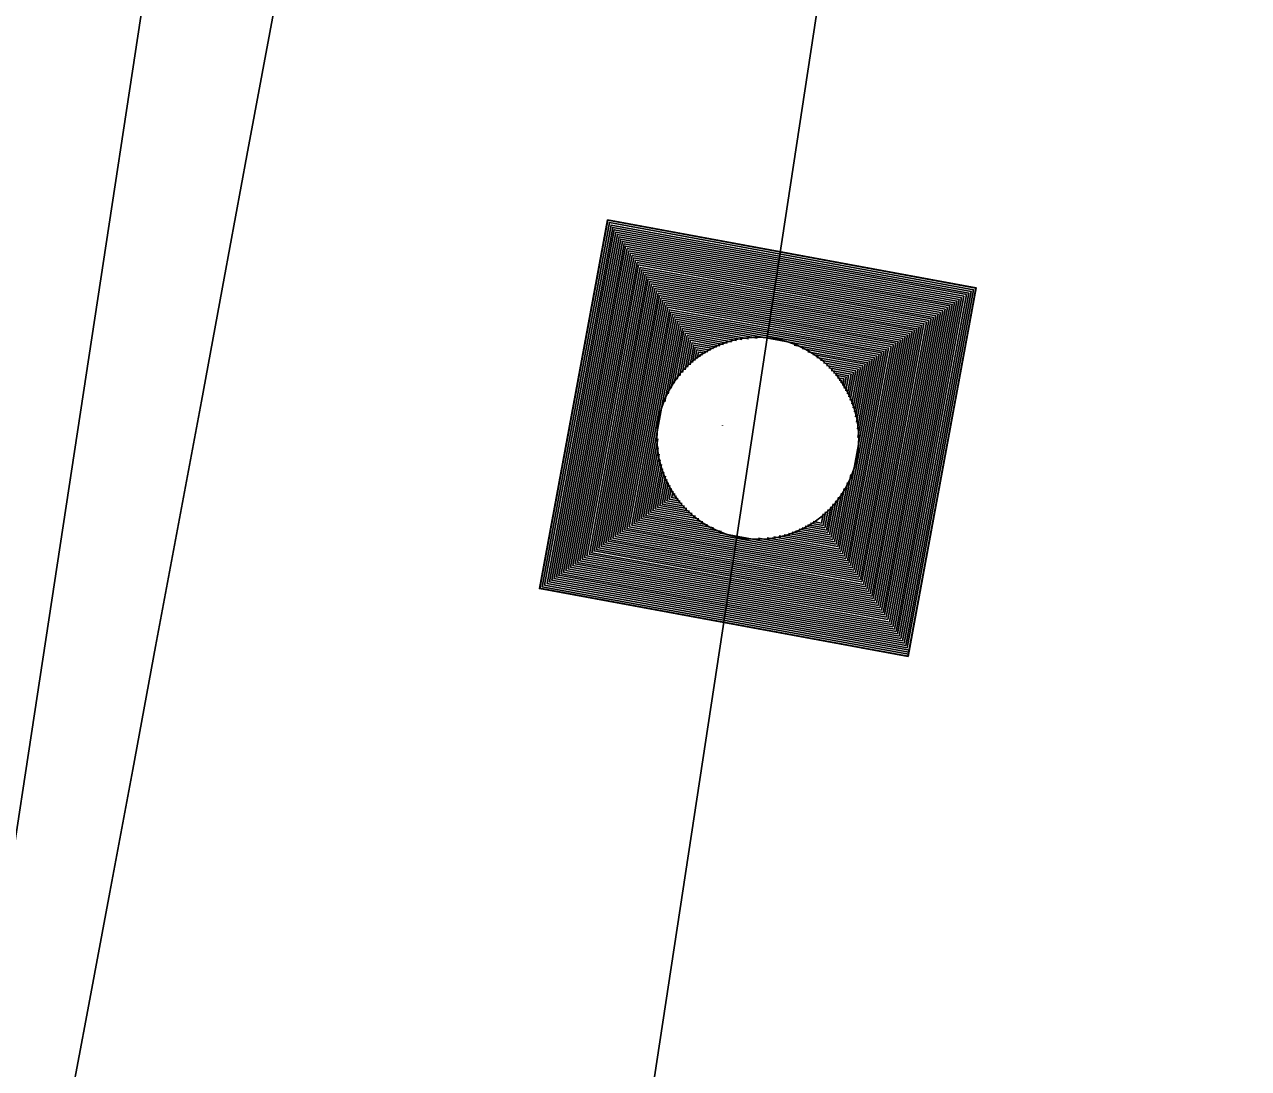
# Model space of a CAD drawing. Extents: x 14104283 to 14120882, y 8635219 to 8671666.
# Drawn here: x 14107901.59 to 14107923.59, y 8639700.75 to 8639719.51 of the extents above; entities that cross this region are included whole.
import ezdxf

# ---------------------------------------------------------------- set-up
doc = ezdxf.new("R2010")
doc.units = 0
for name, color, linetype in [('dsnCellElements', 7, 'Continuous'), ('dsnNonPlotable', 7, 'Continuous'), ('dsnPaintPlaceBrokenLineWhite', 7, 'Continuous'), ('dsnPaintPlaceEdgeLineLeftYellow', 7, 'Continuous'), ('dsnPaintPlaceEdgeLineRightWhite', 7, 'Continuous'), ('dsnShadingPaved', 7, 'Continuous'), ('dsnStdLabel', 7, 'Continuous'), ('dsnStgShadingPrevPav', 7, 'Continuous')]:
    doc.layers.add(name, color=color, linetype=linetype)

msp = doc.modelspace()

# ---------------------------------------------------------------- linework, layer by layer
at = {"layer": 'dsnCellElements'}
msp.add_circle((14107914.774, 8639712.076), 1.815, dxfattribs=at)
at = {"layer": 'dsnNonPlotable'}
msp.add_line((14107914.141, 8639712.305), (14107914.141, 8639712.301), dxfattribs=at)
at = {"layer": 'dsnPaintPlaceBrokenLineWhite'}
msp.add_line((14107897.232, 8639597.803), (14108002.801, 8640289.797), dxfattribs=at)
at = {"layer": 'dsnPaintPlaceEdgeLineLeftYellow'}
msp.add_arc((14088910.944, 8643520.525), 19430.018, 347.6454697, 348.764283, dxfattribs=at)
at = {"layer": 'dsnPaintPlaceEdgeLineRightWhite'}
msp.add_line((14107908.713, 8639752.631), (14107885.369, 8639599.613), dxfattribs=at)
msp.add_arc((14089678.7, 8643364.108), 18658.5, 347.6102117, 348.7760361, dxfattribs=at)
at = {"layer": 'dsnShadingPaved'}
for p, q in [((14107885.369, 8639599.613), (14107990.938, 8640291.607)), ((14108002.801, 8640289.797), (14107897.232, 8639597.803))]:
    msp.add_line(p, q, dxfattribs=at)
for centre, radius, start, end in [((14089678.7, 8643364.108), 18628, 347.714933, 348.7760361), ((14089678.7, 8643364.108), 18640, 347.714933, 348.7760361), ((14088910.944, 8643520.525), 19430.018, 347.6454697, 348.764283), ((14089678.7, 8643364.108), 18658.5, 347.6102117, 348.7760361)]:
    msp.add_arc(centre, radius, start, end, dxfattribs=at)
at = {"layer": 'dsnStdLabel'}
for points in [[(14107917.476, 8639708.152), (14107918.698, 8639714.778), (14107912.072, 8639716), (14107910.849, 8639709.374), (14107917.476, 8639708.152)], [(14107917.472, 8639708.152), (14107918.694, 8639714.775), (14107912.075, 8639715.996), (14107910.853, 8639709.377), (14107917.476, 8639708.155)], [(14107917.468, 8639708.153), (14107918.69, 8639714.772), (14107912.078, 8639715.992), (14107910.858, 8639709.38), (14107917.477, 8639708.159)], [(14107917.46, 8639708.309), (14107918.647, 8639714.743), (14107912.107, 8639715.95), (14107910.9, 8639709.409), (14107917.483, 8639708.194)], [(14107917.431, 8639708.352), (14107918.605, 8639714.714), (14107912.136, 8639715.907), (14107910.942, 8639709.438), (14107917.49, 8639708.23)], [(14107917.402, 8639708.394), (14107918.563, 8639714.685), (14107912.165, 8639715.865), (14107910.985, 8639709.467), (14107917.497, 8639708.266)], [(14107917.373, 8639708.436), (14107918.521, 8639714.656), (14107912.194, 8639715.823), (14107911.027, 8639709.496), (14107917.46, 8639708.309)], [(14107917.344, 8639708.478), (14107918.478, 8639714.626), (14107912.223, 8639715.781), (14107911.069, 8639709.526), (14107917.431, 8639708.352)], [(14107917.315, 8639708.521), (14107918.436, 8639714.597), (14107912.252, 8639715.738), (14107911.111, 8639709.555), (14107917.402, 8639708.394)], [(14107917.286, 8639708.563), (14107918.394, 8639714.568), (14107912.281, 8639715.696), (14107911.154, 8639709.584), (14107917.373, 8639708.436)], [(14107917.257, 8639708.605), (14107918.351, 8639714.539), (14107912.311, 8639715.654), (14107911.196, 8639709.613), (14107917.344, 8639708.478)], [(14107917.227, 8639708.648), (14107918.309, 8639714.51), (14107912.34, 8639715.611), (14107911.238, 8639709.642), (14107917.315, 8639708.521)], [(14107917.198, 8639708.69), (14107918.267, 8639714.481), (14107912.369, 8639715.569), (14107911.281, 8639709.671), (14107917.286, 8639708.563)], [(14107917.169, 8639708.732), (14107918.225, 8639714.452), (14107912.398, 8639715.527), (14107911.323, 8639709.7), (14107917.257, 8639708.605)], [(14107917.14, 8639708.774), (14107918.182, 8639714.423), (14107912.427, 8639715.485), (14107911.365, 8639709.729), (14107917.227, 8639708.648)], [(14107917.111, 8639708.817), (14107918.14, 8639714.394), (14107912.456, 8639715.442), (14107911.407, 8639709.758), (14107917.198, 8639708.69)], [(14107917.082, 8639708.859), (14107918.098, 8639714.364), (14107912.485, 8639715.4), (14107911.45, 8639709.788), (14107917.169, 8639708.732)], [(14107917.053, 8639708.901), (14107918.055, 8639714.335), (14107912.514, 8639715.358), (14107911.492, 8639709.817), (14107917.14, 8639708.774)], [(14107917.024, 8639708.944), (14107918.013, 8639714.306), (14107912.543, 8639715.315), (14107911.534, 8639709.846), (14107917.111, 8639708.817)], [(14107916.995, 8639708.986), (14107917.971, 8639714.277), (14107912.573, 8639715.273), (14107911.576, 8639709.875), (14107917.082, 8639708.859)], [(14107916.965, 8639709.028), (14107917.929, 8639714.248), (14107912.602, 8639715.231), (14107911.619, 8639709.904), (14107917.053, 8639708.901)], [(14107916.936, 8639709.07), (14107917.886, 8639714.219), (14107912.631, 8639715.189), (14107911.661, 8639709.933), (14107917.024, 8639708.944)], [(14107916.907, 8639709.113), (14107917.844, 8639714.19), (14107912.66, 8639715.146), (14107911.703, 8639709.962), (14107916.995, 8639708.986)], [(14107916.878, 8639709.155), (14107917.802, 8639714.161), (14107912.689, 8639715.104), (14107911.746, 8639709.991), (14107916.965, 8639709.028)], [(14107916.849, 8639709.197), (14107917.759, 8639714.132), (14107912.718, 8639715.062), (14107911.788, 8639710.02), (14107916.936, 8639709.07)], [(14107916.82, 8639709.24), (14107917.717, 8639714.102), (14107912.747, 8639715.019), (14107911.83, 8639710.05), (14107916.907, 8639709.113)], [(14107916.791, 8639709.282), (14107917.675, 8639714.073), (14107912.776, 8639714.977), (14107911.872, 8639710.079), (14107916.878, 8639709.155)], [(14107916.762, 8639709.324), (14107917.633, 8639714.044), (14107912.805, 8639714.935), (14107911.915, 8639710.108), (14107916.849, 8639709.197)], [(14107916.733, 8639709.366), (14107917.59, 8639714.015), (14107912.835, 8639714.893), (14107911.957, 8639710.137), (14107916.82, 8639709.24)], [(14107916.703, 8639709.409), (14107917.548, 8639713.986), (14107912.864, 8639714.85), (14107911.999, 8639710.166), (14107916.791, 8639709.282)], [(14107916.674, 8639709.451), (14107917.506, 8639713.957), (14107912.893, 8639714.808), (14107912.042, 8639710.195), (14107916.762, 8639709.324)], [(14107916.645, 8639709.493), (14107917.463, 8639713.928), (14107912.922, 8639714.766), (14107912.084, 8639710.224), (14107916.733, 8639709.366)], [(14107916.616, 8639709.536), (14107917.421, 8639713.899), (14107912.951, 8639714.724), (14107912.126, 8639710.253), (14107916.703, 8639709.409)], [(14107916.587, 8639709.578), (14107917.379, 8639713.87), (14107912.98, 8639714.681), (14107912.168, 8639710.282), (14107916.674, 8639709.451)], [(14107916.558, 8639709.62), (14107917.337, 8639713.84), (14107913.009, 8639714.639), (14107912.211, 8639710.312), (14107916.645, 8639709.493)], [(14107916.529, 8639709.662), (14107917.294, 8639713.811), (14107913.038, 8639714.597), (14107912.253, 8639710.341), (14107916.616, 8639709.536)], [(14107916.5, 8639709.705), (14107917.252, 8639713.782), (14107913.067, 8639714.554), (14107912.295, 8639710.37), (14107916.587, 8639709.578)], [(14107916.471, 8639709.747), (14107917.21, 8639713.753), (14107913.097, 8639714.512), (14107912.338, 8639710.399), (14107916.558, 8639709.62)], [(14107916.441, 8639709.789), (14107917.167, 8639713.724), (14107913.126, 8639714.47), (14107912.38, 8639710.428), (14107916.529, 8639709.662)], [(14107916.412, 8639709.832), (14107917.125, 8639713.695), (14107913.155, 8639714.428), (14107912.422, 8639710.457), (14107916.5, 8639709.705)], [(14107916.383, 8639709.874), (14107917.083, 8639713.666), (14107913.184, 8639714.385), (14107912.464, 8639710.486), (14107916.471, 8639709.747)], [(14107916.354, 8639709.916), (14107917.041, 8639713.637), (14107913.213, 8639714.343), (14107912.507, 8639710.515), (14107916.441, 8639709.789)], [(14107916.325, 8639709.958), (14107916.998, 8639713.608), (14107913.242, 8639714.301), (14107912.549, 8639710.544), (14107916.412, 8639709.832)], [(14107916.296, 8639710.001), (14107916.956, 8639713.578), (14107913.271, 8639714.258), (14107912.591, 8639710.574), (14107916.383, 8639709.874)], [(14107916.267, 8639710.043), (14107916.914, 8639713.549), (14107913.3, 8639714.216), (14107912.634, 8639710.603), (14107916.354, 8639709.916)], [(14107916.238, 8639710.085), (14107916.872, 8639713.52), (14107913.329, 8639714.174), (14107912.676, 8639710.632), (14107916.325, 8639709.958)], [(14107914.761, 8639713.873), (14107913.359, 8639714.132), (14107913.1, 8639712.729)], [(14107914.604, 8639713.865), (14107913.388, 8639714.089), (14107913.163, 8639712.873)], [(14107914.486, 8639713.85), (14107913.417, 8639714.047), (14107913.219, 8639712.978)], [(14107914.388, 8639713.831), (14107913.446, 8639714.005), (14107913.272, 8639713.063)], [(14107914.302, 8639713.81), (14107913.475, 8639713.962), (14107913.322, 8639713.135)], [(14107914.225, 8639713.787), (14107913.504, 8639713.92), (14107913.371, 8639713.199)], [(14107914.155, 8639713.763), (14107913.533, 8639713.878), (14107913.418, 8639713.256)], [(14107914.091, 8639713.738), (14107913.562, 8639713.836), (14107913.465, 8639713.307)], [(14107914.031, 8639713.712), (14107913.591, 8639713.793), (14107913.51, 8639713.354)], [(14107913.975, 8639713.686), (14107913.621, 8639713.751), (14107913.555, 8639713.397)], [(14107913.922, 8639713.658), (14107913.65, 8639713.709), (14107913.599, 8639713.436)], [(14107913.873, 8639713.631), (14107913.679, 8639713.666), (14107913.643, 8639713.472)], [(14107913.826, 8639713.602), (14107913.708, 8639713.624), (14107913.686, 8639713.506)], [(14107913.781, 8639713.574), (14107913.737, 8639713.582), (14107913.729, 8639713.538)], [(14107916.57, 8639712.089), (14107916.829, 8639713.491), (14107915.427, 8639713.75)], [(14107916.563, 8639712.246), (14107916.787, 8639713.462), (14107915.571, 8639713.686)], [(14107916.547, 8639712.364), (14107916.745, 8639713.433), (14107915.675, 8639713.63)], [(14107916.529, 8639712.462), (14107916.702, 8639713.404), (14107915.761, 8639713.578)], [(14107916.508, 8639712.548), (14107916.66, 8639713.375), (14107915.833, 8639713.527)], [(14107916.485, 8639712.625), (14107916.618, 8639713.346), (14107915.897, 8639713.479)], [(14107916.461, 8639712.694), (14107916.576, 8639713.316), (14107915.954, 8639713.431)], [(14107916.436, 8639712.759), (14107916.533, 8639713.287), (14107916.005, 8639713.385)], [(14107916.41, 8639712.819), (14107916.491, 8639713.258), (14107916.051, 8639713.339)], [(14107916.383, 8639712.875), (14107916.449, 8639713.229), (14107916.094, 8639713.295)], [(14107916.356, 8639712.927), (14107916.406, 8639713.2), (14107916.134, 8639713.25)], [(14107916.328, 8639712.977), (14107916.364, 8639713.171), (14107916.17, 8639713.207)], [(14107916.3, 8639713.024), (14107916.322, 8639713.142), (14107916.204, 8639713.164)], [(14107916.271, 8639713.069), (14107916.28, 8639713.113), (14107916.236, 8639713.121)], [(14107912.977, 8639712.063), (14107912.718, 8639710.661), (14107914.12, 8639710.402)], [(14107912.985, 8639711.906), (14107912.76, 8639710.69), (14107913.977, 8639710.466)], [(14107913, 8639711.788), (14107912.803, 8639710.719), (14107913.872, 8639710.522)], [(14107913.019, 8639711.69), (14107912.845, 8639710.748), (14107913.787, 8639710.574)], [(14107913.04, 8639711.604), (14107912.887, 8639710.777), (14107913.714, 8639710.625)], [(14107913.063, 8639711.527), (14107912.93, 8639710.806), (14107913.651, 8639710.673)], [(14107913.087, 8639711.458), (14107912.972, 8639710.836), (14107913.594, 8639710.721)], [(14107913.112, 8639711.393), (14107913.014, 8639710.865), (14107913.543, 8639710.767)], [(14107916.209, 8639710.128), (14107916.448, 8639711.423)], [(14107913.138, 8639711.333), (14107913.056, 8639710.894), (14107913.496, 8639710.813)], [(14107913.164, 8639711.277), (14107913.099, 8639710.923), (14107913.453, 8639710.857)], [(14107913.191, 8639711.225), (14107913.141, 8639710.952), (14107913.414, 8639710.902)], [(14107913.219, 8639711.175), (14107913.183, 8639710.981), (14107913.377, 8639710.945)], [(14107916.15, 8639710.212), (14107916.328, 8639711.174)], [(14107916.179, 8639710.17), (14107916.384, 8639711.279)], [(14107913.247, 8639711.128), (14107913.226, 8639711.01), (14107913.343, 8639710.988)], [(14107913.276, 8639711.083), (14107913.268, 8639711.039), (14107913.312, 8639711.031)], [(14107916.063, 8639710.339), (14107916.176, 8639710.953)], [(14107916.092, 8639710.297), (14107916.225, 8639711.017)], [(14107916.121, 8639710.254), (14107916.275, 8639711.089)], [(14107915.917, 8639710.55), (14107915.948, 8639710.716)], [(14107915.947, 8639710.508), (14107915.992, 8639710.755)], [(14107915.976, 8639710.466), (14107916.037, 8639710.798)], [(14107916.005, 8639710.424), (14107916.083, 8639710.845)], [(14107916.034, 8639710.381), (14107916.129, 8639710.896)], [(14107915.625, 8639710.494), (14107916.005, 8639710.424)], [(14107915.675, 8639710.521), (14107915.976, 8639710.466)], [(14107915.722, 8639710.55), (14107915.947, 8639710.508)], [(14107915.766, 8639710.578), (14107915.917, 8639710.55)], [(14107914.787, 8639710.279), (14107916.296, 8639710.001)], [(14107914.943, 8639710.287), (14107916.267, 8639710.043)], [(14107915.061, 8639710.302), (14107916.238, 8639710.085)], [(14107915.16, 8639710.321), (14107916.209, 8639710.128)], [(14107915.245, 8639710.342), (14107916.179, 8639710.17)], [(14107915.322, 8639710.365), (14107916.15, 8639710.212)], [(14107915.392, 8639710.389), (14107916.121, 8639710.254)], [(14107915.457, 8639710.414), (14107916.092, 8639710.297)], [(14107915.516, 8639710.44), (14107916.063, 8639710.339)], [(14107915.572, 8639710.466), (14107916.034, 8639710.381)]]:
    msp.add_lwpolyline(points, dxfattribs=at)
at = {"layer": 'dsnStgShadingPrevPav'}
for centre, radius, start, end in [((14098576.761, 8641447.78), 9456, 348.4493429, 351.6728455), ((14098576.761, 8641447.78), 9468, 347.8072551, 351.6728455), ((14098576.761, 8641447.78), 9468, 348.1945818, 351.6728455), ((14098576.761, 8641447.78), 9488, 348.2025245, 351.6728455), ((14098576.761, 8641447.78), 9488, 348.2025245, 351.6728455), ((14098576.761, 8641447.78), 9512, 348.1761969, 351.6535365), ((14098576.761, 8641447.78), 9512, 348.2120116, 351.6535365), ((14089678.7, 8643364.108), 18616, 348.0148074, 348.7760361), ((14089678.7, 8643364.108), 18616, 348.0148074, 348.7760361), ((14089678.7, 8643364.108), 18628, 347.714997, 348.7760361)]:
    msp.add_arc(centre, radius, start, end, dxfattribs=at)

doc.saveas('drawing.dxf')
